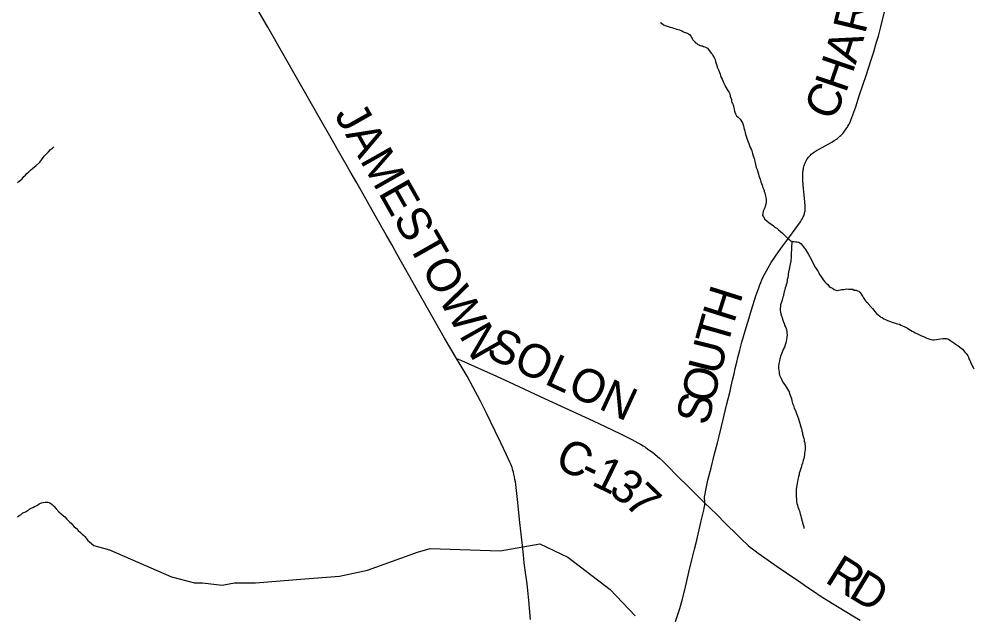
# Model space of a CAD drawing. Extents: x 1410790 to 1770854, y 448063 to 770588.
# Drawn here: x 1630619 to 1639192, y 638977 to 644362 of the extents above; entities that cross this region are included whole.
import ezdxf

# ---------------------------------------------------------------- set-up
doc = ezdxf.new("R2010")
doc.units = 0
for name, color, linetype in [('GM_X_County_Road', 7, 'Continuous'), ('GM_X_County_Road_Text', 7, 'Continuous'), ('GM_X_Minor_River', 7, 'Continuous')]:
    doc.layers.add(name, color=color, linetype=linetype)

msp = doc.modelspace()

# ---------------------------------------------------------------- linework, layer by layer
at = {"layer": 'GM_X_County_Road'}
for points in [[(1634548.1, 641315.3), (1634496.9, 641402.4), (1634440.2, 641498.4), (1634350, 641654.8), (1634287.5, 641766.4), (1634196.9, 641926.3), (1634014.5, 642249.1), (1633967.7, 642331.8), (1633914.1, 642425.9), (1633816.9, 642597.1), (1633650.8, 642891.4), (1633592.6, 642994.1), (1633488.6, 643176.3), (1633422.1, 643293.2), (1633318, 643475.5), (1633122.4, 643817.2), (1632852.9, 644290.5), (1632709.2, 644541)], [(1636777.8, 640017), (1636774.9, 640038.2), (1636773.2, 640053.4), (1636772.9, 640058.2), (1636773.3, 640066.2), (1636774.2, 640072.9), (1636775.7, 640083.1), (1636778.6, 640099.1), (1636782, 640116.8), (1636791.3, 640163.2), (1636797.4, 640191.9), (1636804.3, 640221.6), (1636812.9, 640255.5), (1636832.2, 640331.7), (1636861.6, 640445.9), (1636890.1, 640557.1), (1636905.6, 640617.5), (1636941.8, 640767.4), (1636972.4, 640894.9), (1636985.5, 640952.5), (1637002.5, 641022.6), (1637013.1, 641067.4), (1637024.6, 641118.5), (1637038.3, 641175.9), (1637049.3, 641223.9), (1637063.3, 641281.2), (1637073.2, 641322.6), (1637090.6, 641389.2), (1637109.8, 641462.1), (1637146.4, 641591.4), (1637164.4, 641651), (1637195.6, 641751.2), (1637235.5, 641876.2), (1637247.4, 641910.4), (1637258.1, 641941.1), (1637270.8, 641974.7), (1637279.9, 641998.1), (1637289.1, 642020.1), (1637301.2, 642046.7), (1637314.2, 642073.2), (1637344.2, 642127.5), (1637373, 642175.1), (1637410.6, 642232.6), (1637459.2, 642302.5), (1637521.2, 642387.1), (1637562.6, 642442.1), (1637611.7, 642508), (1637634.2, 642540.6), (1637645.1, 642558.6), (1637652.6, 642572), (1637657.2, 642580.5), (1637660.7, 642587.7), (1637664.5, 642596.1), (1637667.9, 642604.8), (1637670.2, 642611.9), (1637672.6, 642621.3), (1637674.9, 642631.8), (1637676.1, 642640.9), (1637677, 642648.7), (1637677.8, 642660.8), (1637677.8, 642669.9), (1637677.3, 642681.6), (1637675, 642721.2), (1637662.8, 642842.2), (1637657, 642910.7), (1637655.6, 642949.7), (1637655.7, 642965.7), (1637656.3, 642978.9), (1637657, 642989.2), (1637657.9, 642997.9), (1637659.2, 643007.8), (1637660.9, 643018.3), (1637663.1, 643027.8), (1637665, 643036.2), (1637668.5, 643048), (1637671.9, 643057.6), (1637676, 643068.2), (1637680.6, 643078.4), (1637686.4, 643090.3), (1637692.8, 643101), (1637699.9, 643112), (1637707.4, 643122.4), (1637715.9, 643132.4), (1637724.4, 643141), (1637732.4, 643148.5), (1637741.4, 643155.7), (1637751.5, 643163.2), (1637762.3, 643170.9), (1637777.7, 643180.6), (1637795.5, 643191.4), (1637855.8, 643224.4), (1637916.4, 643257.9), (1637938.9, 643271.8), (1637957.2, 643284.3), (1637966.5, 643291), (1637973.8, 643297), (1637988.9, 643310.4), (1637997.1, 643317.7), (1638003.2, 643323.8), (1638014.5, 643335.5), (1638023.3, 643346), (1638031.6, 643355.9), (1638039.9, 643366.8), (1638046.1, 643375.5), (1638051.8, 643384.1), (1638056.7, 643391.7), (1638061.6, 643400.2), (1638066.3, 643408.7), (1638071.1, 643417.5), (1638077, 643429.5), (1638088, 643453.5), (1638097, 643477.5), (1638106.6, 643502.9), (1638122.6, 643549.7), (1638131, 643574.6), (1638162.7, 643671.2), (1638226.8, 643864.3), (1638266.5, 643985.9), (1638289.5, 644057.8), (1638319.2, 644155.2), (1638334.4, 644208.9), (1638355.6, 644291.7), (1638409.6, 644511.5)], [(1635211.8, 638971.8), (1635196.5, 639141.7), (1635186.6, 639232.9), (1635180.1, 639291.5), (1635169.5, 639372.7), (1635155.5, 639479.9), (1635147.5, 639551.6), (1635135, 639662.3), (1635115.1, 639841.9), (1635105.2, 639929.6), (1635096.1, 640020.8), (1635078.6, 640183.8), (1635075.2, 640208.6), (1635071.8, 640229), (1635067.4, 640252.5), (1635062.1, 640276.9), (1635058.2, 640292.8), (1635053.8, 640308.4), (1635049.6, 640323.7), (1635045.3, 640336.4), (1635036.6, 640358.8), (1635026.2, 640384.9), (1634993.7, 640456.3), (1634945.3, 640556.8), (1634893.4, 640662.9), (1634813.4, 640828.3), (1634762.1, 640930.9), (1634693.5, 641061.5), (1634641, 641156.1), (1634580, 641261), (1634548.1, 641315.3)], [(1634548.1, 641315.3), (1634591.3, 641295.9), (1634770.8, 641215.1), (1634872.5, 641169.4), (1635016.2, 641104.8), (1635337.9, 640956.2), (1635772.9, 640755.8), (1635882.6, 640703.7), (1636018.5, 640638.4), (1636121.2, 640586.7), (1636176.1, 640557), (1636199.2, 640544.1), (1636221.8, 640530.6), (1636243, 640517.2), (1636265.8, 640501.7), (1636283.8, 640489), (1636305.9, 640472.8), (1636327.7, 640455.1), (1636351.3, 640434.7), (1636368.9, 640419.1), (1636395.1, 640394.8), (1636413.2, 640377.4), (1636435.6, 640356.2), (1636534.9, 640255.6), (1636623.5, 640167.9), (1636674.8, 640117.2), (1636777.8, 640017)], [(1636513.3, 638951.8), (1636532.1, 639007.6), (1636551.3, 639070.2), (1636572.1, 639146), (1636595.5, 639238.1), (1636633.7, 639397.6), (1636660, 639506), (1636683.7, 639601.5), (1636703.1, 639684.5), (1636744.9, 639856.6), (1636767.1, 639951.4), (1636771.4, 639972.2), (1636774.1, 639986.2), (1636776.2, 640000), (1636777.8, 640017)], [(1636777.8, 640017), (1636825.2, 639970.7), (1636886.3, 639911.1), (1636960.3, 639836.6), (1637071.2, 639724.9), (1637120.8, 639677.2), (1637147.4, 639653.1), (1637166.2, 639636.5), (1637184.7, 639621.3), (1637203.5, 639606.2), (1637228.5, 639587.1), (1637256.5, 639566.7), (1637284.2, 639546.9), (1637426.8, 639447.5), (1637510.7, 639390), (1637637.8, 639302.6), (1637691.8, 639265.4), (1637751.1, 639224.2), (1637819.9, 639178.6), (1637888.8, 639135.8), (1637922.6, 639115.7), (1637981.7, 639080.2), (1638105, 639005), (1638172, 638963.8)]]:
    msp.add_lwpolyline(points, dxfattribs=at)
at = {"layer": 'GM_X_Minor_River'}
for points in [[(1636378.7, 644325.4), (1636380.8, 644331.3), (1636406.6, 644308.8), (1636428.5, 644300.4), (1636448.6, 644294), (1636464.6, 644289.8), (1636480.6, 644285.5), (1636494.6, 644281.2), (1636506.6, 644277), (1636522.6, 644272.7), (1636534.6, 644268.5), (1636548.6, 644264.2), (1636568.6, 644255.8), (1636578.5, 644251.7), (1636590.5, 644245.4), (1636600.5, 644241.2), (1636612.5, 644237), (1636628.5, 644230.7), (1636638.4, 644222.5), (1636650.2, 644208.3), (1636663.9, 644187.9), (1636669.8, 644175.8), (1636685.5, 644157.5), (1636693.4, 644147.3), (1636703.4, 644141.1), (1636713.3, 644134.9), (1636725.3, 644130.7), (1636735.3, 644124.5), (1636745.3, 644122.3), (1636755.3, 644120.2), (1636765.3, 644116), (1636775.3, 644113.8), (1636787.3, 644107.5), (1636799.2, 644099.3), (1636834.7, 644056.6), (1636844.5, 644042.3), (1636852.3, 644030.2), (1636860.1, 644016), (1636867.9, 643999.8), (1636873.6, 643981.7), (1636879.4, 643963.5), (1636885.1, 643945.3), (1636890.8, 643925.2), (1636898.5, 643905), (1636908.2, 643880.7), (1636913.9, 643866.6), (1636917.8, 643854.5), (1636923.5, 643838.3), (1636931.3, 643822.1), (1636939.1, 643805.9), (1636942.9, 643793.8), (1636948.7, 643781.7), (1636954.6, 643769.5), (1636960.4, 643759.4), (1636968.2, 643743.2), (1636978, 643729), (1636985.8, 643714.8), (1636993.7, 643702.7), (1636999.5, 643690.5), (1637003.2, 643670.4), (1637008.9, 643654.2), (1637014.7, 643640.1), (1637016.5, 643626), (1637020.3, 643613.9), (1637026.2, 643603.8), (1637030, 643591.7), (1637033.8, 643577.5), (1637037.6, 643565.4), (1637039.4, 643553.4), (1637043.2, 643535.2), (1637045, 643525.2), (1637052.8, 643511), (1637060.6, 643492.8), (1637076.4, 643480.5), (1637094.3, 643464.1), (1637115.8, 643429.7), (1637123.4, 643403.4), (1637127.1, 643385.3), (1637134.7, 643359.1), (1637138.4, 643339), (1637144.1, 643320.8), (1637149.9, 643302.6), (1637157.6, 643284.4), (1637163.3, 643266.3), (1637171.1, 643246.1), (1637178.8, 643227.9), (1637184.5, 643207.7), (1637192.3, 643193.5), (1637198.1, 643179.4), (1637203.7, 643155.2), (1637211.4, 643133), (1637219, 643108.8), (1637224.7, 643084.7), (1637230.2, 643056.4), (1637237.8, 643030.2), (1637245.5, 643010), (1637251.2, 642989.9), (1637256.9, 642969.7), (1637262.7, 642953.5), (1637266.5, 642939.4), (1637272.3, 642923.3)], [(1630835.2, 643117.9), (1630847.5, 643133.7), (1630859.8, 643145.5), (1630868, 643155.4), (1630884.3, 643171.2), (1630902.7, 643190.9), (1630919, 643202.7), (1630927.2, 643212.6), (1630933.3, 643214.5)], [(1630606.3, 642895.1), (1630620.5, 642906.9), (1630632.8, 642916.7), (1630647, 642928.5), (1630663.4, 642948.3), (1630675.7, 642960.1), (1630690, 642975.9), (1630706.4, 642991.7), (1630724.8, 643007.4), (1630741.1, 643021.2), (1630757.4, 643034.9), (1630769.6, 643044.8), (1630804.4, 643078.3), (1630814.6, 643090.1), (1630824.9, 643102), (1630835.2, 643117.9)], [(1637272.3, 642923.3), (1637277.9, 642901.1), (1637285.7, 642884.9), (1637291.5, 642870.8), (1637295.2, 642854.7), (1637301.1, 642842.5), (1637304.9, 642832.4), (1637308.8, 642822.3), (1637310.6, 642812.3), (1637314.5, 642802.2), (1637318.3, 642788.1), (1637320.1, 642776), (1637323.8, 642757.9), (1637327.6, 642745.8), (1637327.4, 642735.7), (1637327.2, 642719.7), (1637322.8, 642699.7), (1637318.5, 642679.7), (1637308, 642655.8), (1637299.7, 642637.9), (1637295, 642599.8), (1637302.8, 642585.7), (1637314.6, 642565.4), (1637334.4, 642549), (1637354.2, 642532.6), (1637368.1, 642522.3), (1637380.1, 642514.1), (1637392, 642505.9), (1637401.9, 642497.7), (1637411.9, 642491.5), (1637421.8, 642483.3), (1637437.6, 642471), (1637453.5, 642456.6), (1637477.3, 642436.2), (1637493.1, 642421.8), (1637505, 642409.6), (1637518.8, 642395.3), (1637532.7, 642383), (1637546.6, 642370.8), (1637556.5, 642366.6), (1637566.6, 642364.4), (1637578.6, 642364.2), (1637594.7, 642361.9), (1637604.7, 642361.7), (1637620.8, 642359.4), (1637630.7, 642353.2), (1637642.6, 642345), (1637660.3, 642318.6), (1637670.2, 642306.4), (1637680, 642292.2), (1637687.8, 642278), (1637697.6, 642261.8), (1637707.4, 642247.6), (1637732.7, 642199), (1637742.4, 642178.7), (1637756.2, 642158.4), (1637763.9, 642138.2), (1637775.7, 642122), (1637785.5, 642107.8), (1637793.3, 642095.6), (1637799.2, 642083.4), (1637807, 642069.3), (1637816.7, 642053), (1637828.5, 642036.8), (1637840.3, 642020.5), (1637854.1, 642004.2), (1637866, 641992), (1637881.9, 641979.7), (1637893.6, 641961.4), (1637907.6, 641953.2), (1637921.5, 641944.9), (1637937.4, 641934.6), (1637953.4, 641928.3), (1637965.4, 641926.1), (1638003.8, 641933.4), (1638025.9, 641935), (1638048.1, 641938.7), (1638066.2, 641938.4), (1638078.2, 641936.1), (1638090.3, 641935.9), (1638104.3, 641935.7), (1638118.3, 641929.4), (1638134.3, 641927.1), (1638148.3, 641922.9), (1638158.3, 641918.7), (1638172.2, 641906.4), (1638185.9, 641884.1), (1638193.7, 641871.9), (1638201.6, 641859.8), (1638211.4, 641845.5), (1638219.2, 641833.4), (1638229.1, 641823.2), (1638239, 641815), (1638246.9, 641802.8), (1638268.6, 641776.3), (1638280.4, 641762.1), (1638292.3, 641749.8), (1638302.1, 641735.6), (1638317.9, 641719.3), (1638333.7, 641705), (1638347.6, 641694.7)], [(1637556.5, 642366.6), (1637552.5, 642244.2), (1637552.3, 642230.2), (1637547.6, 642188.1), (1637541.1, 642162.2), (1637534.3, 642116.1), (1637527.8, 642090.2), (1637525.5, 642074.2), (1637523.3, 642060.2), (1637521, 642040.1), (1637516.7, 642024.2), (1637514.4, 642006.1), (1637510, 641986.1), (1637503.6, 641964.2), (1637497.3, 641950.2), (1637495.1, 641934.2), (1637490.8, 641922.3), (1637488.7, 641912.3), (1637486.5, 641900.3), (1637484.2, 641886.3), (1637482, 641876.3), (1637477.8, 641864.3), (1637473.6, 641852.3), (1637469.4, 641838.4), (1637465, 641820.4), (1637458.8, 641806.4), (1637456.6, 641796.5), (1637454.3, 641782.4), (1637454.1, 641766.4), (1637453.8, 641748.3), (1637455.5, 641730.3), (1637459.2, 641714.1), (1637464.9, 641694), (1637470.8, 641681.8), (1637474.6, 641667.7), (1637480.3, 641649.6), (1637488, 641629.4), (1637495.7, 641609.2), (1637503.5, 641593), (1637509.2, 641574.8), (1637512.9, 641554.7), (1637512.7, 641540.7), (1637514.4, 641526.6), (1637514.1, 641504.5), (1637509.8, 641488.5), (1637505.5, 641470.5), (1637503.2, 641454.5), (1637496.9, 641436.6), (1637490.5, 641416.6), (1637484.2, 641400.7), (1637475.9, 641384.8), (1637465.3, 641354.9), (1637456.9, 641332.9), (1637452.7, 641321), (1637450.5, 641311), (1637446.2, 641293), (1637444, 641283), (1637441.8, 641271), (1637439.6, 641261), (1637437.4, 641249), (1637439.1, 641226.9), (1637440.8, 641208.8), (1637442.5, 641192.8), (1637444.3, 641180.7), (1637448.1, 641164.6), (1637451.9, 641152.4), (1637457.8, 641142.3), (1637463.6, 641130.2), (1637471.4, 641114), (1637483.1, 641093.7), (1637494.9, 641077.5), (1637508.6, 641055.2), (1637518.4, 641038.9), (1637526.2, 641024.8), (1637532.1, 641014.6), (1637537.9, 641000.5), (1637541.6, 640984.3), (1637547.4, 640970.2), (1637553.2, 640954.1), (1637558.9, 640933.9), (1637564.5, 640911.7), (1637572.3, 640893.5), (1637579.9, 640869.3), (1637589.6, 640847.1), (1637599.2, 640820.8), (1637608.9, 640796.6), (1637618.5, 640772.3), (1637624.2, 640752.2), (1637627.9, 640734.1), (1637633.7, 640717.9), (1637637.4, 640699.8), (1637643.2, 640683.6), (1637647, 640671.5), (1637648.8, 640661.5), (1637652.6, 640647.3), (1637654.4, 640635.3), (1637663.8, 640597), (1637669.6, 640582.8), (1637669.4, 640570.8), (1637673.3, 640558.7), (1637675, 640544.6)], [(1638347.6, 641694.7), (1638357.5, 641686.5), (1638367.5, 641682.3), (1638383.4, 641672), (1638397.4, 641663.7), (1638415.3, 641655.4), (1638433.3, 641649.1), (1638449.3, 641642.8), (1638463.3, 641638.5), (1638479.3, 641634.2), (1638493.3, 641630), (1638507.3, 641625.7), (1638523.3, 641621.4), (1638537.3, 641615.2), (1638551.3, 641608.9), (1638567.2, 641600.6), (1638583.2, 641592.3), (1638597.2, 641586), (1638609.1, 641577.8), (1638623, 641569.5), (1638639, 641561.2), (1638652.9, 641553), (1638664.8, 641544.8), (1638678.8, 641538.5), (1638692.8, 641532.2), (1638704.7, 641526), (1638722.7, 641517.7), (1638740.7, 641511.3), (1638756.6, 641503), (1638770.6, 641496.8), (1638788.6, 641490.4), (1638806.6, 641486.1), (1638822.6, 641481.8), (1638834.7, 641481.6), (1638856.9, 641485.2), (1638873, 641489), (1638891.1, 641490.7), (1638917.3, 641494.2), (1638933.4, 641493.9), (1638945.5, 641493.8), (1638963.5, 641487.4), (1638975.4, 641479.2), (1639021.1, 641450.3), (1639035, 641438), (1639048.9, 641429.8), (1639064.8, 641417.4), (1639076.7, 641407.2), (1639088.6, 641397), (1639102.5, 641384.7), (1639112.3, 641372.5), (1639122.2, 641360.3), (1639132, 641348.1), (1639137.9, 641337.9), (1639143.7, 641325.8), (1639147.5, 641311.7), (1639155.3, 641295.5), (1639161.2, 641285.4), (1639168.9, 641267.2), (1639174.8, 641257), (1639178.5, 641242.9), (1639184.4, 641232.8), (1639190.2, 641220.7), (1639192.3, 641220.6)], [(1637675, 640544.6), (1637676.8, 640530.5), (1637676.6, 640520.5), (1637676.5, 640510.5), (1637676.3, 640498.4), (1637674, 640480.4), (1637671.7, 640466.4), (1637671.5, 640452.4), (1637667.1, 640432.4), (1637664.9, 640416.4), (1637660.6, 640400.4), (1637656.3, 640386.4), (1637652.1, 640374.5), (1637647.8, 640358.5), (1637641.4, 640336.5), (1637635.1, 640318.6), (1637630.7, 640298.6), (1637624.5, 640284.7), (1637622.2, 640268.7), (1637617.9, 640254.7), (1637613.7, 640240.7), (1637611.4, 640226.7), (1637607.2, 640210.7), (1637604.8, 640192.7), (1637602.6, 640176.7), (1637600.2, 640156.7), (1637597.9, 640140.7), (1637595.7, 640124.6), (1637595.4, 640108.6), (1637597.1, 640090.5), (1637596.8, 640070.4), (1637598.5, 640054.4), (1637598.3, 640040.3), (1637600.1, 640026.2), (1637603.9, 640012.1), (1637607.6, 639998), (1637611.4, 639983.9), (1637617.2, 639967.8), (1637621, 639957.7), (1637624.9, 639945.6), (1637628.6, 639931.5), (1637632.5, 639919.3), (1637638.2, 639899.2), (1637642, 639887.1), (1637651.5, 639854.8), (1637653.2, 639838.7), (1637659, 639820.6), (1637664.7, 639802.4), (1637666.5, 639792.3), (1637668.6, 639792.3)], [(1630606.6, 639893.5), (1630620.9, 639905.2), (1630637.1, 639915), (1630653.4, 639928.8), (1630671.6, 639934.5), (1630683.8, 639942.3), (1630696, 639950.1), (1630706.2, 639955.9), (1630716.4, 639963.8), (1630728.5, 639969.6), (1630742.7, 639977.4), (1630759, 639987.1), (1630773.1, 639992.9), (1630783.3, 639998.8), (1630799.5, 640008.5), (1630811.7, 640014.3), (1630821.8, 640018.1), (1630835.9, 640021.9), (1630852.1, 640025.7), (1630862.1, 640025.5), (1630876.2, 640025.2), (1630900.2, 640014.8), (1630916.1, 640002.5), (1630929.9, 639988.2), (1630953.6, 639963.7), (1630975.3, 639939.2), (1630997.1, 639918.8), (1631016.9, 639902.4), (1631030.8, 639892.1)], [(1631030.8, 639892.1), (1631048.6, 639871.8), (1631062.4, 639857.5), (1631076.3, 639845.2), (1631088.2, 639835), (1631100, 639820.7), (1631113.8, 639802.4), (1631133.7, 639788), (1631149.5, 639771.7), (1631169.3, 639753.3), (1631187.1, 639736.9), (1631201, 639726.7), (1631208.9, 639716.5), (1631220.7, 639702.2), (1631228.6, 639692.1), (1631236.4, 639681.9), (1631252.3, 639667.6), (1631290.7, 639635)], [(1631290.7, 639635), (1631430, 639595.7), (1631987.9, 639352.8), (1632193.1, 639300.9), (1632265.1, 639299.5), (1632442.9, 639280.2), (1632553.3, 639300.2), (1632743.4, 639300.7), (1633186.2, 639336.6), (1633494.8, 639361), (1633747.9, 639414.4), (1634197, 639574.5), (1634309.7, 639608.5), (1634939.6, 639588.8), (1635295.9, 639650.6)], [(1635295.9, 639650.6), (1635544.9, 639529.4), (1635926, 639241.7), (1636149.9, 639002.9)]]:
    msp.add_lwpolyline(points, dxfattribs=at)

# ---------------------------------------------------------------- texts
at = {"layer": 'GM_X_County_Road_Text'}
for s, rotation, p in [('R', 76.47212, (1638215.4, 644221)), ('A', 72.46422, (1638129.7, 643947.2)), ('H', 71.12604, (1638041.9, 643690.1)), ('C', 65.49499, (1637927.8, 643436)), ('JAMESTOWN', 299.52433, (1633444.9, 643501.9)), ('H', 72.49472, (1637037.5, 641624.3)), ('T', 74.08521, (1636976.6, 641410.6)), ('SOLON', 335.26752, (1634799.4, 641334.2)), ('U', 75.97435, (1636913.3, 641157)), ('O', 76.41258, (1636851.4, 640901)), ('S', 76.41204, (1636803.8, 640704.2)), ('C', 333.99349, (1635414.8, 640347.1)), ('1', 333.933, (1635746.9, 640185.1)), ('-', 333.97955, (1635636.3, 640239.1)), ('3', 323.84828, (1635901, 640111.1)), ('7', 316.23281, (1636042.1, 640008.8)), ('R', 327.82996, (1637844.1, 639311.8)), ('D', 328.6632, (1638056.6, 639178.1))]:
    msp.add_text(s, height=300, rotation=rotation, dxfattribs=at).set_placement(p)

doc.saveas('drawing.dxf')
